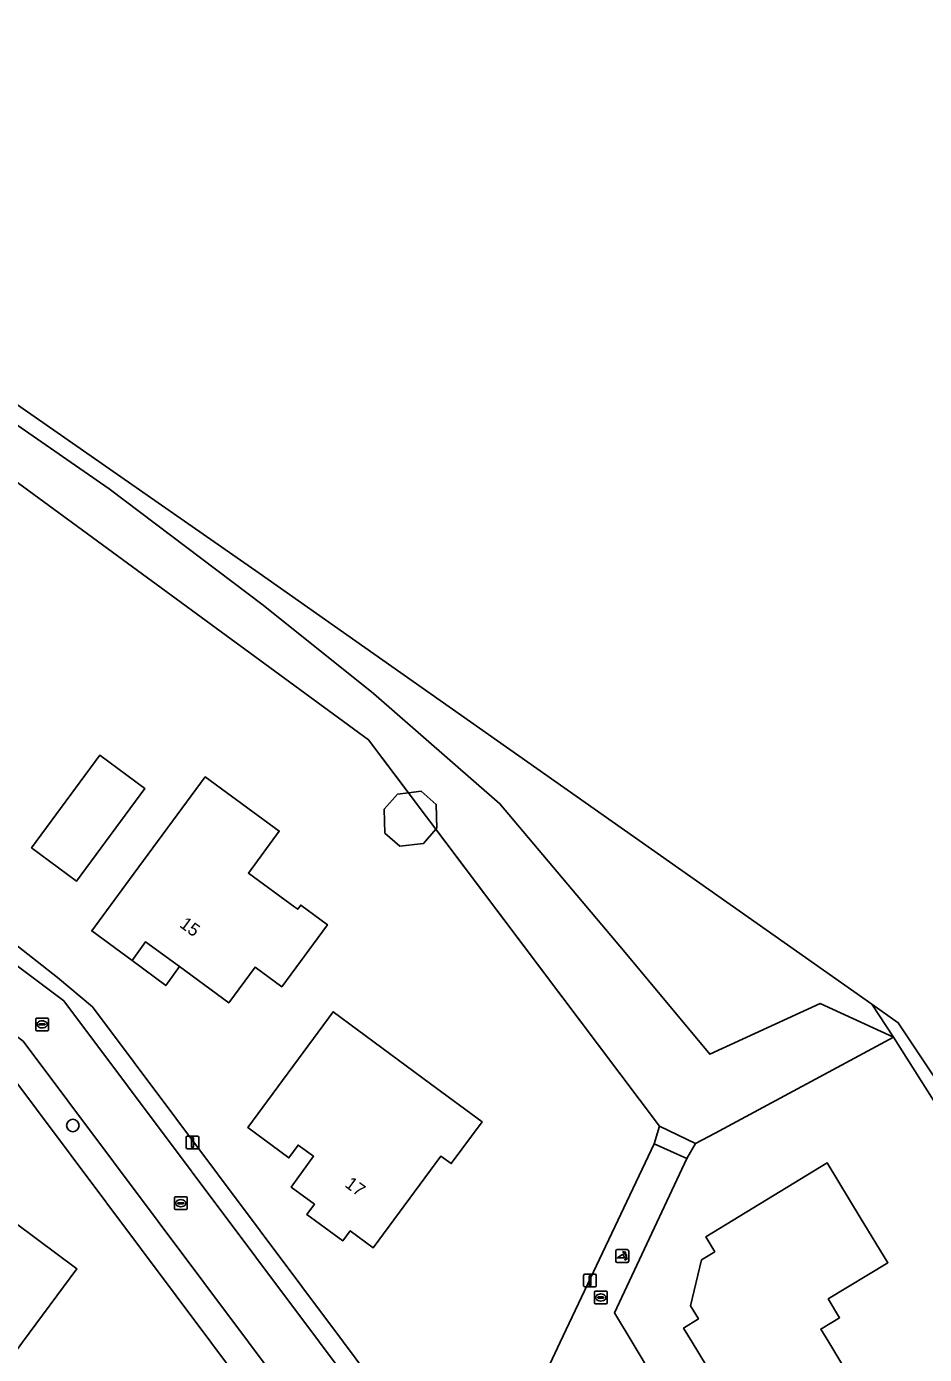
# Model space of a CAD drawing. Extents: x 163426 to 164192, y 380329 to 381641.
# Drawn here: x 163924.2 to 163994.6, y 381499 to 381603.2 of the extents above; entities that cross this region are included whole.
import ezdxf

# ---------------------------------------------------------------- set-up
doc = ezdxf.new("R2010")
doc.units = 0
for name, color, linetype in [('IMGEO_Boom', 7, 'Continuous'), ('IMGEO_Erf', 7, 'Continuous'), ('IMGEO_Groenvoorziening', 7, 'Continuous'), ('IMGEO_Hek', 7, 'Continuous'), ('IMGEO_Kolk', 7, 'Continuous'), ('IMGEO_Lichtmast', 7, 'Continuous'), ('IMGEO_Pand', 7, 'Continuous'), ('IMGEO_Pand_nummerreeks', 7, 'Continuous'), ('IMGEO_Pand_overbouw', 7, 'Continuous'), ('IMGEO_Poller', 7, 'Continuous'), ('IMGEO_Rijbaan_lokaal_open', 7, 'Continuous'), ('IMGEO_Rioolput', 7, 'Continuous'), ('IMGEO_Voetpad_halfverhard', 7, 'Continuous'), ('IMGEO_Voetpad_open', 7, 'Continuous'), ('IMGEO_Waterloop', 7, 'Continuous')]:
    doc.layers.add(name, color=color, linetype=linetype)

msp = doc.modelspace()

# ---------------------------------------------------------------- linework, layer by layer
at = {"layer": 'IMGEO_Boom'}
msp.add_circle((163927.83, 381517), 0.489, dxfattribs=at)
at = {"layer": 'IMGEO_Erf'}
for points in [[(163953.29, 381543), (163954.15, 381543.1), (163951.02, 381547.25), (163889.99, 381591.98), (163873.01, 381568.68), (163897.02, 381551.09), (163920.07, 381533.95), (163919.99, 381533.8), (163926.64, 381528.62), (163929.37, 381526.3), (163949.04, 381500), (163953.47, 381494.07)], [(163956.34, 381493.28), (163964.02, 381495.72), (163966.05, 381500), (163973.42, 381515.56), (163973.82, 381516.96), (163956.3, 381540.24), (163955.33, 381539.12), (163953.48, 381538.91), (163952.3, 381539.94), (163952.24, 381541.8), (163953.29, 381543)], [(163938.65, 381500), (163922.26, 381521.93), (163902.38, 381536.79)], [(164023.63, 381474.23), (163992.18, 381523.94), (163978.18, 381516.4), (163976.66, 381515.58), (163975.98, 381514.42), (163970.31, 381502.3), (163971.68, 381500), (163987.43, 381473.65), (163988.35, 381472.13), (163989.56, 381470.09), (164000, 381454.07), (164003.79, 381448.26), (164030.54, 381407.43)], [(163945.6, 381490.7), (163938.65, 381500)]]:
    msp.add_lwpolyline(points, dxfattribs=at)
for points in [[(163929.94, 381546.04), (163933.48, 381543.42), (163928.13, 381536.17), (163924.59, 381538.79)], [(163932.28, 381536.29), (163938.21, 381544.34), (163944.01, 381540.09), (163941.6, 381536.8), (163945.23, 381534.13), (163945.46, 381533.96), (163945.7, 381534.29), (163947.79, 381532.75), (163944.21, 381527.88), (163942.12, 381529.41), (163940.06, 381526.61), (163936.19, 381529.46), (163933.54, 381531.41), (163932.47, 381529.95), (163929.32, 381532.26)], [(163948.24, 381525.93), (163955.88, 381520.28), (163959.92, 381517.29), (163957.5, 381514.02), (163956.69, 381514.61), (163951.39, 381507.42), (163949.58, 381508.75), (163948.99, 381507.95), (163946.18, 381510.02), (163946.77, 381510.83), (163944.95, 381512.17), (163946.7, 381514.59), (163945.49, 381515.46), (163944.77, 381514.46), (163941.56, 381516.84)], [(163981.49, 381491.6), (163976.39, 381500), (163975.71, 381501.12), (163976.88, 381501.83), (163976.25, 381502.87), (163977.11, 381506.46), (163978.16, 381507.1), (163977.45, 381508.26), (163986.98, 381514.07), (163989.57, 381509.79), (163991.73, 381506.24), (163987.06, 381503.4), (163987.95, 381501.93), (163986.47, 381501.03), (163987.1, 381500), (163989.31, 381496.35), (163985.77, 381494.2)], [(163915.68, 381505.7), (163914.65, 381506.47), (163917.08, 381509.74), (163919.7, 381507.8), (163921.73, 381510.53), (163928.14, 381505.77), (163923.89, 381500), (163922.7, 381498.38), (163925.61, 381496.24), (163922.62, 381492.23), (163921.86, 381491.21), (163916.7, 381495.03), (163917.19, 381495.68), (163919.21, 381498.41), (163917.08, 381500), (163914.44, 381501.96), (163913.45, 381502.7)]]:
    msp.add_lwpolyline(points, close=True, dxfattribs=at)
at = {"layer": 'IMGEO_Groenvoorziening'}
for points in [[(163869.01, 381570.86), (163871.07, 381569.33), (163883.4, 381586.3), (163890.02, 381593.98), (163894.69, 381591.26), (163903.25, 381585.72), (163915.5, 381577.45), (163930.68, 381566.94), (163942.74, 381557.8), (163951.4, 381550.89), (163961.32, 381542.24), (163971.14, 381530.56), (163977.76, 381522.59), (163986.42, 381526.58), (163992.18, 381523.94), (163990.46, 381526.53), (163942.43, 381560.32), (163880.87, 381603.19)], [(163889.99, 381591.98), (163951.02, 381547.25), (163954.15, 381543.1), (163955.14, 381543.22), (163956.32, 381542.19), (163956.37, 381540.33), (163956.3, 381540.24), (163973.82, 381516.96), (163976.66, 381515.58), (163978.18, 381516.4), (163992.18, 381523.94), (163986.42, 381526.58), (163977.76, 381522.59), (163971.14, 381530.56), (163961.32, 381542.24), (163951.4, 381550.89), (163942.74, 381557.8), (163930.68, 381566.94), (163915.5, 381577.45)]]:
    msp.add_lwpolyline(points, dxfattribs=at)
at = {"layer": 'IMGEO_Hek'}
for points in [[(163873.01, 381568.68), (163889.99, 381591.98), (163951.02, 381547.25), (163973.82, 381516.96)], [(163973.82, 381516.96), (163976.66, 381515.58)], [(163976.66, 381515.58), (163978.18, 381516.4)]]:
    msp.add_lwpolyline(points, dxfattribs=at)
at = {"layer": 'IMGEO_Kolk'}
for p, q in [((163935.8, 381510.48), (163935.8, 381511.34)), ((163935.87, 381511.41), (163936.73, 381511.41)), ((163936.06, 381510.9), (163936.06, 381510.92)), ((163936.1, 381510.95), (163936.5, 381510.95)), ((163936.49, 381510.87), (163936.1, 381510.87)), ((163936.31, 381510.63), (163936.28, 381510.63)), ((163936.29, 381511.19), (163936.31, 381511.19)), ((163936.54, 381510.92), (163936.54, 381510.9)), ((163936.8, 381511.34), (163936.8, 381510.48)), ((163936.73, 381510.41), (163935.87, 381510.41)), ((163968.72, 381503.09), (163968.72, 381503.94)), ((163968.8, 381504.01), (163969.65, 381504.01)), ((163968.98, 381503.51), (163968.98, 381503.52)), ((163969.02, 381503.56), (163969.42, 381503.56)), ((163969.42, 381503.47), (163969.02, 381503.47)), ((163969.21, 381503.79), (163969.24, 381503.79)), ((163969.23, 381503.23), (163969.21, 381503.23)), ((163969.47, 381503.52), (163969.47, 381503.51)), ((163969.72, 381503.94), (163969.72, 381503.09)), ((163969.65, 381503.01), (163968.8, 381503.01))]:
    msp.add_line(p, q, dxfattribs=at)
for points in [[(163935.8, 381510.48), (163935.8, 381511.34)], [(163935.87, 381511.41), (163936.73, 381511.41)], [(163936.8, 381511.34), (163936.8, 381510.48)], [(163936.73, 381510.41), (163935.87, 381510.41)], [(163968.72, 381503.09), (163968.72, 381503.94)], [(163968.8, 381504.01), (163969.65, 381504.01)], [(163969.72, 381503.94), (163969.72, 381503.09)], [(163969.65, 381503.01), (163968.8, 381503.01)]]:
    msp.add_lwpolyline(points, dxfattribs=at)
for centre, radius, start, end in [((163935.87, 381511.34), 0.0765, 91.552, 178.448), ((163935.87, 381511.34), 0.0765, 91.552, 178.448), ((163935.87, 381510.49), 0.0765, 181.552, 268.448), ((163935.87, 381510.49), 0.0765, 181.552, 268.448), ((163936.1, 381510.91), 0.0403, 85.8775, 175.7526), ((163936.09, 381510.9), 0.0366, 178.938, 274.7102), ((163936.5, 381510.91), 0.043, 264.8664, 352.4533), ((163936.5, 381510.92), 0.0386, 1.7309, 96.639), ((163936.72, 381511.34), 0.0765, 1.552, 88.448), ((163936.72, 381511.34), 0.0765, 1.552, 88.448), ((163936.72, 381510.49), 0.0765, 271.552, 358.448), ((163936.72, 381510.49), 0.0765, 271.552, 358.448), ((163968.8, 381503.94), 0.0765, 91.552, 178.448), ((163968.8, 381503.94), 0.0765, 91.552, 178.448), ((163969.02, 381503.52), 0.0403, 85.8775, 175.7526), ((163969.02, 381503.51), 0.0366, 178.938, 274.7102), ((163969.43, 381503.52), 0.0386, 1.7309, 96.639), ((163969.42, 381503.51), 0.043, 264.8664, 352.4533), ((163969.65, 381503.94), 0.0765, 1.552, 88.448), ((163969.65, 381503.94), 0.0765, 1.552, 88.448), ((163968.8, 381503.09), 0.0765, 181.552, 268.448), ((163968.8, 381503.09), 0.0765, 181.552, 268.448), ((163969.65, 381503.09), 0.0765, 271.552, 358.448), ((163969.65, 381503.09), 0.0765, 271.552, 358.448)]:
    msp.add_arc(centre, radius, start, end, dxfattribs=at)
for centre, major_axis, ratio, start_param, end_param in [((163936.29, 381510.91), (-0.387, 0.002), 0.722429, 4.712389, 7.853982), ((163936.31, 381510.91), (-0.39, 0.002), 0.717154, 1.570796, 4.712389), ((163969.21, 381503.51), (-0.387, 0.002), 0.722429, 4.712389, 7.853982), ((163969.23, 381503.51), (-0.39, 0.002), 0.717154, 1.570796, 4.712389)]:
    msp.add_ellipse(centre, major_axis=major_axis, ratio=ratio, start_param=start_param, end_param=end_param, dxfattribs=at)
at = {"layer": 'IMGEO_Lichtmast'}
for p, q in [((163936.72, 381515.27), (163936.72, 381516.07)), ((163936.72, 381516.07), (163936.72, 381515.27)), ((163936.82, 381516.17), (163937.61, 381516.17)), ((163937.61, 381516.17), (163936.82, 381516.17)), ((163937.71, 381516.07), (163937.71, 381515.27)), ((163937.71, 381515.27), (163937.71, 381516.07)), ((163937.61, 381515.17), (163936.82, 381515.17)), ((163936.82, 381515.17), (163937.61, 381515.17)), ((163967.98, 381505.34), (163968.77, 381505.34)), ((163968.77, 381505.34), (163967.98, 381505.34)), ((163967.88, 381504.44), (163967.88, 381505.24)), ((163967.88, 381505.24), (163967.88, 381504.44)), ((163968.77, 381504.34), (163967.98, 381504.34)), ((163967.98, 381504.34), (163968.77, 381504.34)), ((163968.87, 381505.24), (163968.87, 381504.44)), ((163968.87, 381504.44), (163968.87, 381505.24))]:
    msp.add_line(p, q, dxfattribs=at)
for points in [[(163937.14, 381516.04), (163937.29, 381516.04), (163937.29, 381515.29), (163937.14, 381515.29), (163937.14, 381516.04)], [(163968.3, 381505.21), (163968.45, 381505.21), (163968.45, 381504.46), (163968.3, 381504.46), (163968.3, 381505.21)]]:
    msp.add_lwpolyline(points, dxfattribs=at)
for centre, start, end in [((163936.82, 381516.07), 90, 180), ((163936.82, 381516.07), 90, 180), ((163937.61, 381516.07), 0, 90), ((163937.61, 381516.07), 360, 90), ((163936.82, 381515.27), 180, 270), ((163936.82, 381515.27), 180, 270), ((163937.61, 381515.27), 270, 0), ((163937.61, 381515.27), 270, 0), ((163967.98, 381505.24), 90, 180), ((163967.98, 381505.24), 90, 180), ((163968.77, 381505.24), 0, 90), ((163968.77, 381505.24), 360, 90), ((163967.98, 381504.44), 180, 270), ((163967.98, 381504.44), 180, 270), ((163968.77, 381504.44), 270, 0), ((163968.77, 381504.44), 270, 0)]:
    msp.add_arc(centre, 0.1, start, end, dxfattribs=at)
at = {"layer": 'IMGEO_Pand'}
for points in [[(163928.13, 381536.17), (163933.48, 381543.42), (163929.94, 381546.04), (163924.59, 381538.79)], [(163945.23, 381534.13), (163941.6, 381536.8), (163944.01, 381540.09), (163938.21, 381544.34), (163932.28, 381536.29), (163929.32, 381532.26), (163932.47, 381529.95), (163933.54, 381531.41), (163936.19, 381529.46), (163940.06, 381526.61), (163942.12, 381529.41), (163944.21, 381527.88), (163947.79, 381532.75), (163945.7, 381534.29), (163945.46, 381533.96)], [(163954.15, 381543.1), (163953.29, 381543), (163952.24, 381541.8), (163952.3, 381539.94), (163953.48, 381538.91), (163955.33, 381539.12), (163956.3, 381540.24), (163956.37, 381540.33), (163956.32, 381542.19), (163955.14, 381543.22)], [(163955.88, 381520.28), (163948.24, 381525.93), (163941.56, 381516.84), (163944.77, 381514.46), (163945.49, 381515.46), (163946.7, 381514.59), (163944.95, 381512.17), (163946.77, 381510.83), (163946.18, 381510.02), (163948.99, 381507.95), (163949.58, 381508.75), (163951.39, 381507.42), (163956.69, 381514.61), (163957.5, 381514.02), (163959.92, 381517.29)], [(163981.49, 381491.6), (163985.77, 381494.2), (163989.31, 381496.35), (163987.1, 381500), (163986.47, 381501.03), (163987.95, 381501.93), (163987.06, 381503.4), (163991.73, 381506.24), (163989.57, 381509.79), (163986.98, 381514.07), (163977.45, 381508.26), (163978.16, 381507.1), (163977.11, 381506.46), (163976.25, 381502.87), (163976.88, 381501.83), (163975.71, 381501.12), (163976.39, 381500)], [(163919.7, 381507.8), (163917.08, 381509.74), (163914.65, 381506.47), (163915.68, 381505.7), (163913.45, 381502.7), (163914.44, 381501.96), (163917.08, 381500), (163919.21, 381498.41), (163917.19, 381495.68), (163916.7, 381495.03), (163921.86, 381491.21), (163922.62, 381492.23), (163925.61, 381496.24), (163922.7, 381498.38), (163923.89, 381500), (163928.14, 381505.77), (163921.73, 381510.53)]]:
    msp.add_lwpolyline(points, close=True, dxfattribs=at)
at = {"layer": 'IMGEO_Pand_overbouw'}
msp.add_lwpolyline([(163932.47, 381529.95), (163935.12, 381527.98), (163936.19, 381529.46), (163933.54, 381531.41)], close=True, dxfattribs=at)
at = {"layer": 'IMGEO_Poller'}
for p, q in [((163970.41, 381507.17), (163970.41, 381506.36)), ((163970.41, 381507.17), (163970.41, 381506.36)), ((163971.31, 381507.27), (163970.5, 381507.27)), ((163971.31, 381507.27), (163970.5, 381507.27)), ((163971.41, 381506.36), (163971.41, 381507.17)), ((163971.41, 381506.36), (163971.41, 381507.17)), ((163970.5, 381506.27), (163971.31, 381506.27)), ((163970.5, 381506.27), (163971.31, 381506.27))]:
    msp.add_line(p, q, dxfattribs=at)
for points in [[(163971.04, 381506.62), (163970.53, 381506.62), (163970.96, 381506.9)], [(163971.09, 381507), (163971.08, 381506.92), (163970.95, 381507.13)], [(163970.95, 381507.13), (163971.18, 381507.06), (163971.11, 381507.03)], [(163971.1, 381506.45), (163971.17, 381506.68), (163971.2, 381506.61)], [(163971.24, 381506.59), (163971.31, 381506.58), (163971.1, 381506.45)]]:
    msp.add_lwpolyline(points, dxfattribs=at)
for centre, radius, start, end in [((163970.5, 381507.17), 0.0946, 90, 180), ((163970.5, 381507.17), 0.0946, 90, 180), ((163970.5, 381506.36), 0.0946, 180, 270), ((163970.5, 381506.36), 0.0946, 180, 270), ((163970.72, 381506.67), 0.332, 351.3247, 42.4854), ((163970.73, 381506.68), 0.476, 351.7527, 41.1691), ((163970.73, 381506.68), 0.516, 349.3569, 42.2912), ((163971.31, 381507.17), 0.0946, 0, 90), ((163971.31, 381507.17), 0.0946, 0, 90), ((163971.31, 381506.36), 0.0946, 270, 0), ((163971.31, 381506.36), 0.0946, 270, 0)]:
    msp.add_arc(centre, radius, start, end, dxfattribs=at)
at = {"layer": 'IMGEO_Rijbaan_lokaal_open'}
for points in [[(163951.37, 381494.38), (163947.16, 381500), (163927.12, 381526.78), (163906.24, 381542.42)], [(163903.75, 381538.74), (163923.93, 381523.62), (163941.61, 381500), (163947.52, 381492.1)]]:
    msp.add_lwpolyline(points, dxfattribs=at)
at = {"layer": 'IMGEO_Rioolput'}
for p, q in [((163924.92, 381524.5), (163924.92, 381525.36)), ((163924.99, 381525.43), (163925.85, 381525.43)), ((163925.41, 381525.21), (163925.43, 381525.21)), ((163925.92, 381525.36), (163925.92, 381524.5)), ((163925.85, 381524.43), (163924.99, 381524.43)), ((163925.18, 381524.92), (163925.18, 381524.94)), ((163925.22, 381524.97), (163925.62, 381524.97)), ((163925.62, 381524.89), (163925.22, 381524.89)), ((163925.43, 381524.65), (163925.4, 381524.65)), ((163925.66, 381524.94), (163925.66, 381524.92))]:
    msp.add_line(p, q, dxfattribs=at)
for points in [[(163924.92, 381524.5), (163924.92, 381525.36)], [(163924.99, 381525.43), (163925.85, 381525.43)], [(163925.92, 381525.36), (163925.92, 381524.5)], [(163925.85, 381524.43), (163924.99, 381524.43)]]:
    msp.add_lwpolyline(points, dxfattribs=at)
for centre, radius, start, end in [((163925, 381525.35), 0.0765, 91.552, 178.448), ((163925, 381525.35), 0.0765, 91.552, 178.448), ((163925.84, 381525.35), 0.0765, 1.552, 88.448), ((163925.84, 381525.35), 0.0765, 1.552, 88.448), ((163925, 381524.5), 0.0765, 181.552, 268.448), ((163925, 381524.5), 0.0765, 181.552, 268.448), ((163925.22, 381524.93), 0.0403, 85.8775, 175.7526), ((163925.21, 381524.92), 0.0366, 178.938, 274.7102), ((163925.62, 381524.93), 0.0386, 1.7309, 96.639), ((163925.62, 381524.93), 0.043, 264.8664, 352.4533), ((163925.84, 381524.5), 0.0765, 271.552, 358.448), ((163925.84, 381524.5), 0.0765, 271.552, 358.448)]:
    msp.add_arc(centre, radius, start, end, dxfattribs=at)
for centre, major_axis, ratio, start_param, end_param in [((163925.41, 381524.93), (-0.387, 0.002), 0.722429, 4.712389, 7.853982), ((163925.43, 381524.93), (-0.39, 0.002), 0.717154, 1.570796, 4.712389)]:
    msp.add_ellipse(centre, major_axis=major_axis, ratio=ratio, start_param=start_param, end_param=end_param, dxfattribs=at)
at = {"layer": 'IMGEO_Voetpad_halfverhard'}
msp.add_lwpolyline([(163973.42, 381515.56), (163975.98, 381514.42), (163976.66, 381515.58), (163973.82, 381516.96)], close=True, dxfattribs=at)
at = {"layer": 'IMGEO_Voetpad_open'}
for points in [[(163953.47, 381494.07), (163949.04, 381500), (163929.37, 381526.3), (163926.64, 381528.62), (163919.99, 381533.8), (163920.07, 381533.95), (163897.02, 381551.09), (163894.1, 381547.19), (163859.32, 381500), (163853.12, 381491.59)], [(163906.24, 381542.42), (163927.12, 381526.78), (163947.16, 381500), (163951.37, 381494.38)], [(163947.52, 381492.1), (163941.61, 381500), (163923.93, 381523.62), (163903.75, 381538.74)], [(163902.38, 381536.79), (163922.26, 381521.93), (163938.65, 381500), (163945.6, 381490.7)], [(163987.43, 381473.65), (163971.68, 381500), (163970.31, 381502.3), (163975.98, 381514.42), (163973.42, 381515.56), (163966.05, 381500), (163964.02, 381495.72)]]:
    msp.add_lwpolyline(points, dxfattribs=at)
at = {"layer": 'IMGEO_Waterloop'}
msp.add_lwpolyline([(163990.46, 381526.53), (163992.18, 381523.94), (164023.63, 381474.23), (164058.51, 381421.15), (164072.04, 381403.22), (164084.76, 381386.7), (164087.82, 381382.88), (164088.4, 381383.37), (164089.36, 381383.93), (164085.3, 381389.12), (164059.71, 381422.46), (164025.27, 381474.98), (164015.63, 381490.45), (163992.55, 381525.06)], close=True, dxfattribs=at)

# ---------------------------------------------------------------- texts
at = {"layer": 'IMGEO_Pand_nummerreeks'}
for s, rotation, p in [('15', 323.6802, (163936.13, 381532.63)), ('17', 323.4797, (163949.09, 381512.25))]:
    msp.add_text(s, height=1, rotation=rotation, dxfattribs=at).set_placement(p)

doc.saveas('drawing.dxf')
